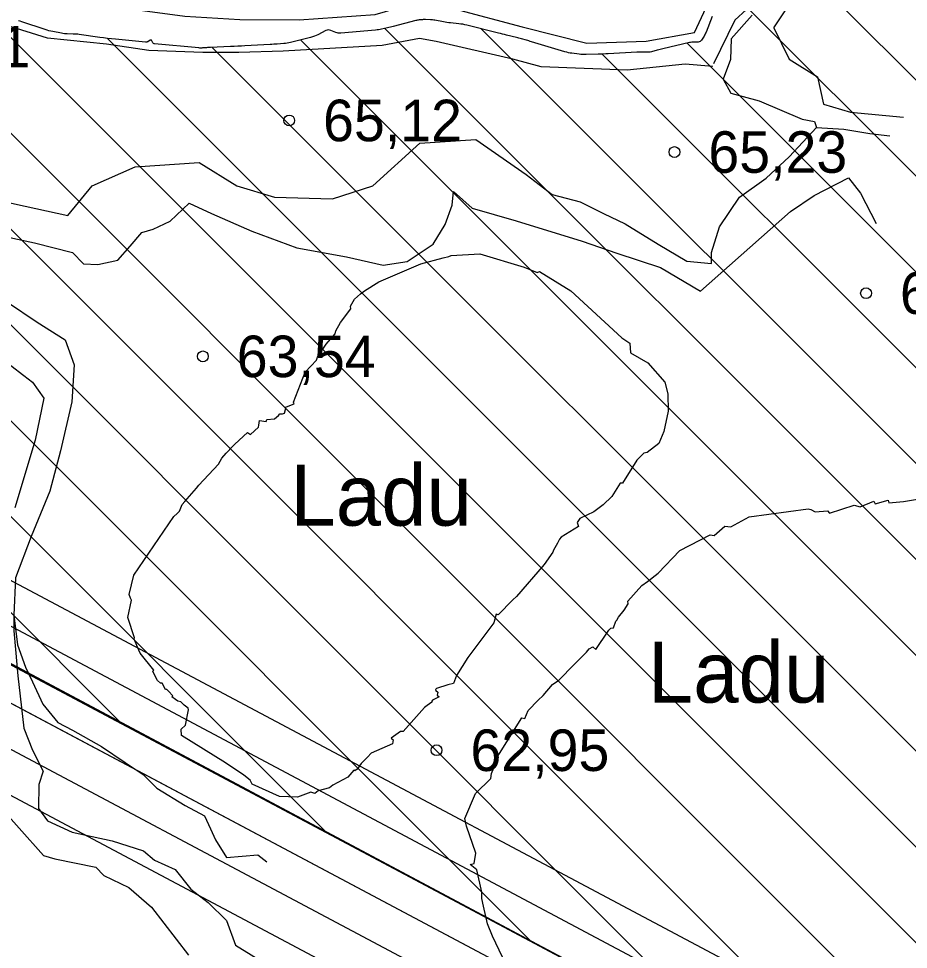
# Model space of a CAD drawing. Extents: x 532503 to 539665, y 6557663 to 6561526.
# Drawn here: x 535129.2 to 535181.8, y 6559700.3 to 6559755.2 of the extents above; entities that cross this region are included whole.
import ezdxf

# ---------------------------------------------------------------- set-up
doc = ezdxf.new("R2010")
doc.units = 0
for name, color, linetype in [('HALJASTUS', 7, 'Continuous'), ('illumineerimisjooned', 7, 'Continuous'), ('Kaevandatud ala', 7, 'Continuous'), ('kataster', 7, 'Continuous'), ('KORGUS-EH2000', 7, 'Continuous'), ('ME_aktiivne', 7, 'Continuous'), ('PIIR_me', 7, 'Continuous'), ('Plokid', 7, 'Continuous'), ('RELJEEF', 7, 'Continuous'), ('RELJEEF 1', 7, 'Continuous'), ('TM_aktiivne', 7, 'Continuous')]:
    doc.layers.add(name, color=color, linetype=linetype)

msp = doc.modelspace()

# ---------------------------------------------------------------- linework, layer by layer
at = {"layer": 'illumineerimisjooned'}
for points in [[(534195.15, 6559981.187), (534198.982, 6559981.551), (535160.123, 6560071.768), (535418.528, 6559993.818), (535458.873, 6559929.252), (535494.628, 6559867.696), (535482.599, 6559826.001), (535251.738, 6559649.676), (535250.358, 6559648.526), (535180.445, 6559687.333), (534941.147, 6559814.594), (534876.935, 6559774.719), (534959.617, 6559531.323), (534733.77, 6559483.152), (534375.905, 6559461.866), (534195.514, 6559444.474)], [(535103.273, 6559501.74), (534971.344, 6559496.804), (534876.945, 6559774.719), (534941.147, 6559814.604), (535178.869, 6559688.171)], [(534960.711, 6559535.564), (534879.83, 6559773.686), (534941.24, 6559811.836), (535177.962, 6559685.935)]]:
    msp.add_lwpolyline(points, dxfattribs=at)
msp.add_lwpolyline([(534967.673, 6560049.69), (534974.155, 6559828.082), (535058.693, 6559883.051), (535223.499, 6560002.448), (535218.56, 6560049.918), (535415.933, 6559990.422), (535455.447, 6559927.188), (535490.312, 6559867.164), (535479.121, 6559828.379), (535249.574, 6559653.049), (535182.36, 6559690.845), (534940.993, 6559819.216), (534872.135, 6559776.441), (534954.369, 6559534.338), (534950.911, 6559533.67), (534733.22, 6559487.117), (534375.585, 6559465.864), (534199.951, 6559448.922), (533951.788, 6559660.129), (534200.214, 6559977.649), (534931.627, 6560046.309)], close=True, dxfattribs=at)
at = {"layer": 'Kaevandatud ala'}
for p, q in [((535019.759, 6559829.174), (535135.352, 6559713.581)), ((535029.905, 6559824.684), (535147.436, 6559707.154)), ((535051.562, 6559808.684), (535159.519, 6559700.727)), ((535057.331, 6559808.573), (535171.603, 6559694.301)), ((535063.84, 6559807.72), (535183.805, 6559687.755)), ((535166.863, 6559766.922), (535268.668, 6559665.117)), ((535113.578, 6559763.639), (535196.517, 6559680.7)), ((535171.315, 6559756.814), (535265.461, 6559662.668)), ((535127.862, 6559755.011), (535209.229, 6559673.645)), ((535150.863, 6559754.638), (535252.632, 6559652.869)), ((535156.535, 6559754.623), (535255.84, 6559655.319)), ((535134.478, 6559754.053), (535221.942, 6559666.589)), ((535140.666, 6559753.522), (535234.654, 6559659.534)), ((535145.883, 6559753.962), (535247.366, 6559652.478)), ((535168.701, 6559753.77), (535262.254, 6559660.218)), ((535163.688, 6559753.127), (535259.047, 6559657.768))]:
    msp.add_line(p, q, dxfattribs=at)
for points in [[(534874.54, 6559775.58), (534941.07, 6559816.91), (535181.4, 6559689.09)], [(535170.168, 6559755.34), (535169.817, 6559754.42), (535169.792, 6559754.358), (535169.763, 6559754.297), (535169.732, 6559754.238), (535169.697, 6559754.18), (535169.55, 6559753.948), (535169.512, 6559753.9), (535169.466, 6559753.865), (535169.413, 6559753.844), (535169.352, 6559753.837), (535169.095, 6559753.833), (535169.03, 6559753.83), (535168.967, 6559753.824), (535168.903, 6559753.815), (535168.84, 6559753.802), (535167.263, 6559753.441), (535167.182, 6559753.422), (535167.1, 6559753.402), (535167.019, 6559753.381), (535166.939, 6559753.359), (535166.596, 6559753.263), (535166.525, 6559753.246), (535166.453, 6559753.235), (535166.381, 6559753.23), (535166.308, 6559753.23), (535166.014, 6559753.244), (535165.94, 6559753.246), (535165.867, 6559753.247), (535165.793, 6559753.246), (535165.72, 6559753.242), (535164.046, 6559753.145), (535163.894, 6559753.136), (535163.742, 6559753.129), (535163.59, 6559753.122), (535163.439, 6559753.117), (535162.738, 6559753.094), (535162.633, 6559753.093), (535162.528, 6559753.096), (535162.423, 6559753.104), (535162.318, 6559753.116), (535161.9, 6559753.172), (535161.796, 6559753.189), (535161.693, 6559753.209), (535161.59, 6559753.233), (535161.489, 6559753.261), (535159.508, 6559753.854), (535159.434, 6559753.876), (535159.361, 6559753.898), (535159.287, 6559753.919), (535159.214, 6559753.941), (535158.92, 6559754.026), (535158.846, 6559754.047), (535158.772, 6559754.067), (535158.698, 6559754.086), (535158.624, 6559754.105), (535158.043, 6559754.248), (535157.922, 6559754.278), (535157.8, 6559754.308), (535157.679, 6559754.338), (535157.557, 6559754.368), (535155.691, 6559754.833), (535155.576, 6559754.86), (535155.46, 6559754.882), (535155.344, 6559754.9), (535155.226, 6559754.914), (535154.733, 6559754.962), (535154.627, 6559754.973), (535154.521, 6559754.988), (535154.415, 6559755.004), (535154.31, 6559755.023), (535153.804, 6559755.119), (535153.741, 6559755.13), (535153.678, 6559755.139), (535153.614, 6559755.145), (535153.55, 6559755.149), (535153.264, 6559755.162), (535153.215, 6559755.163), (535153.166, 6559755.163), (535153.118, 6559755.161), (535153.069, 6559755.157), (535152.875, 6559755.138), (535152.826, 6559755.132), (535152.778, 6559755.124), (535152.73, 6559755.115), (535152.683, 6559755.103), (535151.353, 6559754.752), (535151.267, 6559754.73), (535151.181, 6559754.709), (535151.095, 6559754.689), (535151.009, 6559754.67), (535150.662, 6559754.595), (535150.575, 6559754.578), (535150.488, 6559754.563), (535150.401, 6559754.551), (535150.313, 6559754.542), (535148.263, 6559754.357), (535148.185, 6559754.354), (535148.108, 6559754.361), (535148.032, 6559754.377), (535147.958, 6559754.402), (535147.664, 6559754.523), (535147.591, 6559754.545), (535147.518, 6559754.55), (535147.446, 6559754.539), (535147.375, 6559754.511), (535146.903, 6559754.271), (535146.8, 6559754.222), (535146.694, 6559754.178), (535146.586, 6559754.141), (535146.476, 6559754.111), (535145.29, 6559753.813), (535145.192, 6559753.79), (535145.093, 6559753.772), (535144.994, 6559753.758), (535144.895, 6559753.748), (535144.494, 6559753.718), (535144.394, 6559753.71), (535144.293, 6559753.703), (535144.193, 6559753.697), (535144.093, 6559753.691), (535142.6, 6559753.607), (535142.384, 6559753.596), (535142.168, 6559753.585), (535141.952, 6559753.575), (535141.737, 6559753.566), (535140.555, 6559753.518), (535140.498, 6559753.515), (535140.441, 6559753.512), (535140.384, 6559753.508), (535140.327, 6559753.504), (535140.1, 6559753.485), (535140.043, 6559753.482), (535139.986, 6559753.481), (535139.929, 6559753.482), (535139.872, 6559753.486), (535137.262, 6559753.728), (535137.23, 6559753.734), (535137.203, 6559753.748), (535137.181, 6559753.768), (535137.163, 6559753.795), (535137.102, 6559753.917), (535137.085, 6559753.941), (535137.064, 6559753.954), (535137.04, 6559753.954), (535137.012, 6559753.943), (535136.867, 6559753.858), (535136.832, 6559753.841), (535136.796, 6559753.831), (535136.759, 6559753.826), (535136.721, 6559753.826), (535134.951, 6559754.001), (535134.719, 6559754.025), (535134.488, 6559754.051), (535134.257, 6559754.08), (535134.026, 6559754.111), (535132.815, 6559754.282), (535132.728, 6559754.292), (535132.64, 6559754.301), (535132.552, 6559754.306), (535132.464, 6559754.309), (535132.112, 6559754.314), (535132.024, 6559754.318), (535131.936, 6559754.325), (535131.849, 6559754.336), (535131.762, 6559754.351), (535131.253, 6559754.451), (535131.139, 6559754.475), (535131.027, 6559754.502), (535130.916, 6559754.534), (535130.805, 6559754.569), (535129.433, 6559755.029), (535129.328, 6559755.063), (535129.222, 6559755.095)]]:
    msp.add_lwpolyline(points, dxfattribs=at)
at = {"layer": 'kataster'}
for points in [[(533947.7, 6559658.95), (533949.2, 6559955.8), (534198.28, 6559979.48), (535159.89, 6560069.73), (535417.31, 6559992.13), (535457.22, 6559928.24), (535504.86, 6559846.09), (535250.3, 6559650.84), (535181.52, 6559689.04), (534941.15, 6559817.08), (534874.65, 6559775.26), (534957.01, 6559532.73), (534735.22, 6559485.45), (534375.71, 6559463.85), (534199.28, 6559446.9), (534122.84, 6559439.44), (534110.45, 6559447.36), (534092.53, 6559453.94), (534085.13, 6559454.75)], [(534957.01, 6559532.73), (534874.65, 6559775.26), (534941.15, 6559817.08), (535181.52, 6559689.04), (535104.64, 6559499.79), (534969.93, 6559494.75)]]:
    msp.add_lwpolyline(points, close=True, dxfattribs=at)
at = {"layer": 'KORGUS-EH2000'}
for centre in [(535145.209, 6559749.208), (535167.952, 6559747.343), (535179.261, 6559739.013), (535140.114, 6559735.283), (535153.908, 6559712.035)]:
    msp.add_circle(centre, 0.32, dxfattribs=at)
at = {"layer": 'ME_aktiivne'}
msp.add_lwpolyline([(534874.54, 6559775.58), (534941.07, 6559816.91), (535181.4, 6559689.09), (535131.71, 6559566.56), (534957, 6559532.81)], close=True, dxfattribs=at)
at = {"layer": 'PIIR_me'}
msp.add_lwpolyline([(534441.63, 6560002.32), (534688.17, 6560025.46), (534931.44, 6560048.3), (534969.61, 6560051.877), (534976.05, 6559831.7), (535057.56, 6559884.7), (535221.39, 6560003.39), (535216.26, 6560052.7), (535417.23, 6559992.12), (535457.16, 6559928.22), (535492.47, 6559867.43), (535480.86, 6559827.19), (535250.12, 6559650.95), (535250.12, 6559650.95), (535181.4, 6559689.09), (534941.07, 6559816.91), (534874.54, 6559775.58), (534957, 6559532.81), (534951.31, 6559531.71), (534733.49, 6559485.13), (534485.11, 6559470.37)], dxfattribs=at)
at = {"layer": 'Plokid'}
for points in [[(535473.831, 6559827.358), (535249.729, 6559656.195), (535183.501, 6559692.956), (534940.9, 6559821.974), (534869.24, 6559777.474), (534950.465, 6559538.369)], [(534961.532, 6559540.611), (534882.716, 6559772.654), (534941.333, 6559809.068), (535174.925, 6559684.832)]]:
    msp.add_lwpolyline(points, dxfattribs=at)
at = {"layer": 'RELJEEF'}
for points in [[(535192.264, 6559796.188), (535192.467, 6559793.506), (535191.449, 6559791.155), (535190.43, 6559790.354), (535189.101, 6559788.551), (535188.185, 6559786.616), (535185.829, 6559782.177), (535182.434, 6559776.206), (535179.94, 6559771.576), (535178.267, 6559767.402), (535176.31, 6559763.72), (535174.509, 6559759.218), (535172.894, 6559756.412), (535171.52, 6559755.128), (535170.263, 6559752.55)], [(535173.816, 6559754.67), (535175.36, 6559756.994), (535177.536, 6559760.653), (535180.957, 6559766.993), (535185.274, 6559774.951), (535188.859, 6559780.128), (535190.243, 6559782.607), (535191.714, 6559784.25), (535196.367, 6559785.619), (535201.824, 6559785.833), (535206.206, 6559787.409), (535208.573, 6559788.616), (535211.166, 6559789.275), (535213.459, 6559789.011), (535214.686, 6559788.423), (535215.739, 6559787.516), (535217.662, 6559786.701), (535219.772, 6559786.202), (535222.028, 6559785.665), (535223.484, 6559784.612), (535225.075, 6559783.188), (535227.023, 6559781.158)], [(535104.275, 6559771.717), (535105.528, 6559770.683), (535110.571, 6559766.939), (535113.703, 6559764.774), (535117.314, 6559762.41), (535123.89, 6559758.868), (535128.033, 6559756.688), (535131.264, 6559755.842), (535134.783, 6559755.94), (535139.047, 6559755.373), (535142.295, 6559755.175), (535145.806, 6559755.157), (535150.286, 6559755.471), (535153.464, 6559756.406), (535154.973, 6559755.787), (535158.967, 6559754.74), (535162.788, 6559753.761), (535166.287, 6559753.889), (535169.137, 6559754.406), (535169.816, 6559755.878)], [(535172.543, 6559755.427), (535171.298, 6559754.024), (535171.266, 6559752.809), (535170.828, 6559751.638), (535171.274, 6559750.827), (535172.948, 6559750.371), (535175.486, 6559749.291), (535176.222, 6559749.146), (535176.344, 6559748.789)], [(535170.216, 6559752.397), (535168.576, 6559752.522), (535165.163, 6559752.183), (535160.074, 6559752.375), (535158.415, 6559752.832), (535153.894, 6559753.871), (535152.896, 6559754.041), (535150.693, 6559753.64), (535144.853, 6559753.29), (535142.242, 6559753.226), (535140.113, 6559753.219), (535136.921, 6559753.333), (535134.434, 6559753.706), (535130.95, 6559754.072), (535128.487, 6559754.831)], [(535173.816, 6559754.67), (535174.712, 6559752.817), (535176.399, 6559751.775), (535176.758, 6559750.171), (535178.351, 6559749.699), (535181.48, 6559749.405)], [(535126.271, 6559744.873), (535132.146, 6559743.591), (535133.588, 6559745.351), (535136.113, 6559746.476), (535139.893, 6559746.72), (535142.112, 6559745.358), (535144.348, 6559744.686), (535147.757, 6559744.579), (535150.142, 6559745.342), (535152.913, 6559747.876), (535156.228, 6559748.092), (535159.19, 6559746.027), (535160.74, 6559744.83), (535162.386, 6559744.406), (535163.76, 6559743.709), (535165.035, 6559743.107), (535166.994, 6559741.91), (535168.689, 6559740.91), (535170.139, 6559740.764), (535170.139, 6559741.422), (535170.612, 6559742.923), (535171.783, 6559744.679), (535173.364, 6559745.798), (535174.714, 6559747.06), (535176.344, 6559748.789), (535177.955, 6559748.694), (535179.474, 6559748.43), (535180.665, 6559748.3)], [(535121.214, 6559746.058), (535122.154, 6559745.274), (535123.18, 6559744.191), (535123.641, 6559743.339), (535123.581, 6559741.992), (535124.502, 6559739.543), (535125.632, 6559739.024), (535128.579, 6559738.482), (535130.324, 6559737.296), (535131.981, 6559736.266), (535132.51, 6559734.778), (535132.371, 6559732.598), (535131.717, 6559729.706), (535131.088, 6559727.324), (535129.98, 6559724.657), (535129.058, 6559722.216), (535128.963, 6559719.999)], [(535126.96, 6559742.665), (535130.171, 6559741.988), (535132.423, 6559741.408), (535133.075, 6559740.749), (535133.913, 6559740.701), (535135.09, 6559740.962), (535135.828, 6559741.792), (535136.501, 6559742.59), (535137.189, 6559742.785), (535138.184, 6559743.271), (535139.295, 6559744.322), (535140.625, 6559743.721), (535143.01, 6559742.665), (535145.668, 6559741.697), (535148.595, 6559741.15), (535150.759, 6559740.676), (535152.174, 6559740.891), (535153.701, 6559741.907), (535154.416, 6559743.059), (535154.837, 6559744.215), (535154.904, 6559745.014), (535156.017, 6559744.036), (535158.598, 6559743.287), (535162.511, 6559742.083), (535164.558, 6559741.384), (535167.123, 6559740.535), (535169.481, 6559739.139), (535174.797, 6559743.827), (535176.199, 6559744.772), (535178.224, 6559745.831), (535178.927, 6559744.923), (535179.855, 6559743.124)], [(535128.262, 6559735.14), (535130.051, 6559733.754), (535130.718, 6559732.819), (535130.207, 6559730.34), (535129.011, 6559726.345)], [(535159.367, 6559696.506), (535157.201, 6559701.068), (535156.921, 6559701.782), (535156.671, 6559702.837), (535156.58, 6559703.284), (535156.576, 6559703.651), (535156.277, 6559704.969), (535155.895, 6559705.285), (535156.134, 6559705.356), (535156.231, 6559705.956), (535155.678, 6559707.547), (535155.586, 6559707.997), (535156.211, 6559709.473), (535157.109, 6559710.363), (535157.144, 6559710.657), (535157.287, 6559711.004), (535157.418, 6559711.532), (535157.622, 6559711.834), (535158.943, 6559713.941), (535159.119, 6559713.901), (535159.313, 6559714.372), (535159.899, 6559714.994), (535160.195, 6559715.26), (535160.745, 6559715.916), (535161.125, 6559716.174), (535162.024, 6559717.094), (535162.763, 6559717.831), (535162.92, 6559718.013), (535163.137, 6559718.143), (535163.317, 6559717.987), (535164.03, 6559719.057), (535164.082, 6559719.118), (535164.186, 6559719.239), (535164.354, 6559719.251), (535164.495, 6559719.656), (535164.547, 6559719.716), (535164.646, 6559719.893), (535164.982, 6559720.306), (535165.221, 6559720.678), (535165.2, 6559720.835), (535166.029, 6559721.751), (535166.354, 6559722.001), (535166.989, 6559722.491), (535168.262, 6559723.827), (535170.067, 6559724.744), (535170.298, 6559724.703), (535170.918, 6559725.27), (535171.28, 6559725.22), (535172.367, 6559725.808), (535175.837, 6559726.282), (535176.009, 6559726.237), (535176.258, 6559726.114), (535176.992, 6559726.165), (535177.097, 6559726.033), (535178.561, 6559726.498), (535178.909, 6559726.407), (535179.711, 6559726.732), (535179.804, 6559726.582), (535180.574, 6559726.794), (535180.596, 6559726.633), (535181.468, 6559726.721), (535184.625, 6559727.252)], [(535128.963, 6559719.999), (535128.964, 6559719.076), (535129.045, 6559717.98), (535129.186, 6559716.429), (535129.541, 6559713.338), (535130.055, 6559712.047), (535130.689, 6559710.799), (535130.438, 6559710.004), (535130.413, 6559708.589), (535130.937, 6559707.865), (535132.391, 6559707.19), (535134.76, 6559706.694), (535136.612, 6559706.087), (535137.255, 6559705.54), (535138.472, 6559704.99), (535139.408, 6559703.832), (535140.43, 6559703.039), (535141.516, 6559701.977), (535142.032, 6559700.53)], [(535128.963, 6559719.999), (535128.964, 6559719.076), (535129.045, 6559717.98), (535129.186, 6559716.429), (535129.541, 6559713.338), (535130.055, 6559712.047), (535130.689, 6559710.799), (535130.438, 6559710.004), (535130.413, 6559708.589), (535130.937, 6559707.865), (535132.391, 6559707.19), (535134.76, 6559706.694), (535136.612, 6559706.087), (535137.255, 6559705.54), (535138.472, 6559704.99), (535139.408, 6559703.832), (535140.43, 6559703.039), (535141.516, 6559701.977), (535142.032, 6559700.53)], [(535127.815, 6559709.046), (535130.708, 6559705.821), (535131.375, 6559705.625)], [(535142.032, 6559700.53), (535151.795, 6559694.504), (535151.859, 6559694.529), (535158.049, 6559696.277), (535160.999, 6559693.713)], [(535142.032, 6559700.53), (535151.795, 6559694.504), (535151.859, 6559694.529), (535154.741, 6559695.343)]]:
    msp.add_lwpolyline(points, dxfattribs=at)
msp.add_lwpolyline([(535167.021, 6559730.144), (535166.341, 6559729.618), (535166.152, 6559729.576), (535165.735, 6559729.16), (535164.874, 6559727.807), (535164.737, 6559727.805), (535164.262, 6559727.006), (535163.738, 6559726.528), (535163.187, 6559726.103), (535162.369, 6559725.704), (535162.217, 6559725.468), (535162.289, 6559725.249), (535161.264, 6559724.612), (535161.16, 6559724.493), (535161.047, 6559724.252), (535160.811, 6559723.85), (535160.763, 6559723.734), (535160.269, 6559723.005), (535158.634, 6559721.106), (535158.404, 6559720.908), (535157.536, 6559720.018), (535157.418, 6559720.066), (535157.29, 6559719.549), (535155.756, 6559717.5), (535155.094, 6559716.451), (535154.905, 6559715.98), (535154.571, 6559715.901), (535153.897, 6559715.676), (535153.855, 6559715.624), (535153.86, 6559715.566), (535153.982, 6559715.46), (535153.938, 6559715.285), (535154.059, 6559715.18), (535153.678, 6559714.981), (535153.625, 6559714.921), (535153.629, 6559714.865), (535153.359, 6559714.677), (535153.198, 6559714.553), (535152.572, 6559713.844), (535151.94, 6559713.146), (535151.771, 6559713.135), (535151.231, 6559712.755), (535151.352, 6559712.649), (535151.312, 6559712.415), (535150.044, 6559711.862), (535149.833, 6559711.616), (535149.46, 6559711.243), (535149.223, 6559710.91), (535149.091, 6559710.812), (535149.031, 6559710.866), (535148.662, 6559710.437), (535147.781, 6559709.967), (535147.582, 6559709.819), (535146.918, 6559709.64), (535146.725, 6559709.478), (535146.483, 6559709.552), (535145.709, 6559709.271), (535144.629, 6559709.306), (535143.023, 6559710.025), (535142.912, 6559710.264), (535142.525, 6559710.566), (535141.451, 6559711.294), (535138.856, 6559712.897), (535138.825, 6559713.274), (535139.088, 6559713.514), (535139.261, 6559714.417), (535139.237, 6559714.522), (535139.016, 6559714.685), (535138.815, 6559714.889), (535138.642, 6559714.933), (535138.492, 6559715.028), (535138.284, 6559715.189), (535138.336, 6559715.25), (535138.091, 6559715.516), (535137.977, 6559715.629), (535137.914, 6559715.616), (535137.716, 6559715.995), (535137.603, 6559715.987), (535137.436, 6559716.151), (535137.173, 6559716.64), (535137.169, 6559716.696), (535137.22, 6559716.757), (535136.406, 6559717.773), (535136.332, 6559717.935), (535136.054, 6559718.592), (535136.08, 6559718.663), (535135.687, 6559719.869), (535135.905, 6559720.901), (535135.84, 6559721.01), (535135.77, 6559721.23), (535136.033, 6559722.374), (535138.398, 6559725.84), (535138.59, 6559726.004), (535138.728, 6559726.141), (535138.898, 6559726.546), (535139.054, 6559726.725), (535139.728, 6559727.5), (535139.884, 6559727.674), (535141.027, 6559728.923), (535141.226, 6559729.278), (535141.485, 6559729.576), (535141.892, 6559729.982), (535141.994, 6559730.102), (535142.742, 6559730.78), (535142.916, 6559730.675), (535143.397, 6559731.099), (535143.42, 6559731.217), (535143.452, 6559731.507), (535143.851, 6559731.437), (535143.897, 6559731.551), (535144.351, 6559731.594), (535144.568, 6559731.785), (535144.652, 6559731.896), (535144.81, 6559731.89), (535144.929, 6559731.925), (535145.011, 6559732.224), (535144.957, 6559732.265), (535145.496, 6559732.487), (535145.469, 6559732.57), (535146.151, 6559734.346), (535146.824, 6559735.059), (535146.887, 6559735.228), (535147.382, 6559735.999), (535147.915, 6559736.61), (535147.964, 6559736.782), (535148.242, 6559737.289), (535148.851, 6559738.08), (535148.832, 6559738.243), (535149.065, 6559738.662), (535149.425, 6559738.98), (535149.647, 6559739.16), (535150.496, 6559739.685), (535152.979, 6559740.751), (535154.296, 6559741.094), (535154.625, 6559741.18), (535154.767, 6559741.234), (535156.47, 6559741.344), (535159.085, 6559740.552), (535159.845, 6559740.237), (535159.99, 6559740.298), (535161.825, 6559739.155), (535164.835, 6559736.371), (535165.313, 6559736.068), (535165.355, 6559735.497), (535166.386, 6559734.898), (535167.381, 6559733.77), (535167.563, 6559733.076), (535167.571, 6559732.043), (535167.314, 6559730.839)], close=True, dxfattribs=at)
at = {"layer": 'RELJEEF 1'}
for points in [[(535128.963, 6559719.999), (535129.164, 6559718.261), (535129.639, 6559716.943), (535130.057, 6559716.063), (535130.663, 6559714.759), (535131.545, 6559713.662), (535132.411, 6559713.228), (535134.12, 6559712.246), (535135.524, 6559711.308), (535136.584, 6559710.599), (535137.395, 6559709.793), (535139.064, 6559708.772), (535140.203, 6559708.172), (535140.567, 6559707.39), (535140.856, 6559706.738), (535141.514, 6559705.709), (535143.353, 6559705.869), (535143.897, 6559705.441)], [(535128.963, 6559719.999), (535128.964, 6559719.076), (535129.045, 6559717.98), (535129.186, 6559716.429), (535129.541, 6559713.338), (535130.055, 6559712.047), (535130.689, 6559710.799), (535130.438, 6559710.004), (535130.413, 6559708.589), (535130.937, 6559707.865), (535132.391, 6559707.19), (535134.76, 6559706.694), (535136.612, 6559706.087), (535137.255, 6559705.54), (535138.472, 6559704.99), (535139.408, 6559703.832), (535140.43, 6559703.039), (535141.516, 6559701.977), (535142.032, 6559700.53)], [(535131.375, 6559705.625), (535133.8, 6559705.136), (535134.274, 6559704.648), (535135.738, 6559703.934), (535137.083, 6559702.764), (535139.257, 6559699.929)], [(535142.032, 6559700.53), (535151.795, 6559694.504), (535151.859, 6559694.529), (535158.049, 6559696.277), (535160.999, 6559693.713)]]:
    msp.add_lwpolyline(points, dxfattribs=at)
at = {"layer": 'TM_aktiivne'}
for points in [[(535159.92, 6560069.74), (535417.23, 6559992.12), (535457.16, 6559928.22), (535492.47, 6559867.43), (535480.86, 6559827.19), (535250.49, 6559651.24), (535250.13, 6559650.94), (535181.4, 6559689.09), (534941.07, 6559816.9), (534874.53, 6559775.58), (534957, 6559532.81), (534733.5, 6559485.14), (534375.75, 6559463.86), (534199.32, 6559446.85), (534124.95, 6559439.68), (533949.03, 6559659.85), (533949.15, 6559955.79), (534199.17, 6559979.56)], [(534874.54, 6559775.58), (534941.07, 6559816.91), (535181.4, 6559689.09), (535104.64, 6559499.79), (534969.93, 6559494.75)]]:
    msp.add_lwpolyline(points, close=True, dxfattribs=at)

# ---------------------------------------------------------------- texts
at = {"layer": 'HALJASTUS'}
for p in [(535145.282, 6559725.29), (535166.378, 6559714.847)]:
    msp.add_text('Ladu', height=3.6, dxfattribs=at).set_placement(p)
at = {"layer": 'KORGUS-EH2000'}
for s, p in [('64,81 ', (535121.733, 6559752.334)), ('65,12 ', (535147.209, 6559747.983)), ('65,23 ', (535169.952, 6559746.118)), ('63,00 ', (535181.261, 6559737.788)), ('63,54 ', (535142.114, 6559734.058)), ('62,95 ', (535155.908, 6559710.81))]:
    msp.add_text(s, height=2.45, dxfattribs=at).set_placement(p)

doc.saveas('drawing.dxf')
